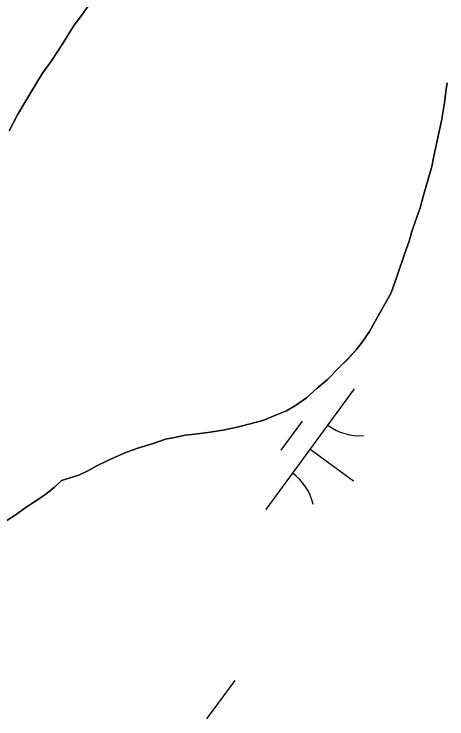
# Model space of a CAD drawing. Extents: x 3905714 to 3926767, y 183354 to 205755.
# Drawn here: x 3917939.3 to 3918084.1, y 192417 to 192652.9 of the extents above; entities that cross this region are included whole.
import ezdxf

# ---------------------------------------------------------------- set-up
doc = ezdxf.new("R2010")
doc.units = 0
doc.layers.add('V-TOPO-SHOR', color=7, linetype='Continuous')
doc.layers.add('V-WETL-SWMP', color=7, linetype='Continuous')

msp = doc.modelspace()

# ---------------------------------------------------------------- linework, layer by layer
at = {"layer": 'V-TOPO-SHOR'}
for points in [[(3917951.77, 192637.26), (3917955.59, 192643.02), (3917957.2, 192645.61), (3917959.42, 192649.18), (3917961.83, 192652.36), (3917965.05, 192656.93)], [(3917937.67, 192613.81), (3917940.49, 192619.18), (3917943.51, 192624.34), (3917946.94, 192629.91), (3917948.75, 192633.09), (3917951.77, 192637.26)], [(3918084.17, 192629.9), (3918083.75, 192626.91), (3918083.33, 192623.13), (3918082.3, 192617.15), (3918081.07, 192611.57), (3918079.63, 192604.8), (3918079.02, 192601.81), (3918077.59, 192596.83), (3918076.17, 192591.85), (3918075.15, 192588.07), (3918073.52, 192583.29), (3918072.31, 192580.11), (3918071.49, 192576.92), (3918069.87, 192572.54), (3918067.64, 192565.97), (3918065.41, 192559.6), (3918062.99, 192555.23), (3918060.57, 192550.85), (3918058.15, 192546.68), (3918055.73, 192543.1), (3918053.72, 192540.52), (3918051.12, 192537.55), (3918048.1, 192534.57), (3918044.09, 192530.61), (3918040.68, 192527.63), (3918037.08, 192524.46), (3918033.47, 192521.89), (3918030.47, 192520.11), (3918026.47, 192518.54), (3918022.87, 192516.97), (3918018.67, 192515.8), (3918013.88, 192514.63), (3918009.29, 192513.65), (3918004.1, 192512.89), (3917999.7, 192512.32), (3917996.51, 192511.93), (3917992.92, 192511.16), (3917989.92, 192510.58), (3917985.52, 192509.01), (3917980.73, 192507.64), (3917976.93, 192506.27), (3917974.13, 192505.09), (3917971.13, 192503.71), (3917966.73, 192501.54), (3917963.93, 192499.96), (3917960.93, 192498.58), (3917955.13, 192496.82)], [(3917955.13, 192496.82), (3917952.73, 192494.44), (3917949.52, 192491.87), (3917945.92, 192489.49), (3917942.91, 192487.52), (3917939.71, 192485.14), (3917936.9, 192483.36)]]:
    msp.add_lwpolyline(points, dxfattribs=at)
at = {"layer": 'V-WETL-SWMP'}
for p, q in [((3917965.05, 192656.93), (3917961.83, 192652.36)), ((3917961.83, 192652.36), (3917959.42, 192649.18)), ((3917959.42, 192649.18), (3917957.2, 192645.61)), ((3917957.2, 192645.61), (3917955.59, 192643.02)), ((3917955.59, 192643.02), (3917951.77, 192637.26)), ((3917951.77, 192637.26), (3917948.75, 192633.09)), ((3917948.75, 192633.09), (3917946.94, 192629.91)), ((3917946.94, 192629.91), (3917943.51, 192624.34)), ((3918083.75, 192626.91), (3918084.17, 192629.9)), ((3918083.33, 192623.13), (3918083.75, 192626.91)), ((3917943.51, 192624.34), (3917940.49, 192619.18)), ((3918082.3, 192617.15), (3918083.33, 192623.13)), ((3917940.49, 192619.18), (3917937.67, 192613.81)), ((3918081.07, 192611.57), (3918082.3, 192617.15)), ((3918079.63, 192604.8), (3918081.07, 192611.57)), ((3918079.02, 192601.81), (3918079.63, 192604.8)), ((3918077.59, 192596.83), (3918079.02, 192601.81)), ((3918076.17, 192591.85), (3918077.59, 192596.83)), ((3918075.15, 192588.07), (3918076.17, 192591.85)), ((3918073.52, 192583.29), (3918075.15, 192588.07)), ((3918072.31, 192580.11), (3918073.52, 192583.29)), ((3918071.49, 192576.92), (3918072.31, 192580.11)), ((3918069.87, 192572.54), (3918071.49, 192576.92)), ((3918067.64, 192565.97), (3918069.87, 192572.54)), ((3918065.41, 192559.6), (3918067.64, 192565.97)), ((3918060.57, 192550.85), (3918065.41, 192559.6)), ((3918058.15, 192546.68), (3918060.57, 192550.85)), ((3918055.73, 192543.1), (3918058.15, 192546.68)), ((3918053.72, 192540.52), (3918055.73, 192543.1)), ((3918051.11, 192537.55), (3918053.72, 192540.52)), ((3918048.1, 192534.57), (3918051.11, 192537.55)), ((3918044.09, 192530.61), (3918048.1, 192534.57)), ((3918040.68, 192527.63), (3918044.09, 192530.61)), ((3918053.1, 192527.42), (3918023.55, 192487.09)), ((3918037.08, 192524.46), (3918040.68, 192527.63)), ((3918033.47, 192521.89), (3918037.08, 192524.46)), ((3918030.47, 192520.11), (3918033.47, 192521.89)), ((3918026.47, 192518.54), (3918030.47, 192520.11)), ((3918018.67, 192515.8), (3918022.87, 192516.97)), ((3918022.87, 192516.97), (3918026.47, 192518.54)), ((3918009.29, 192513.66), (3918013.88, 192514.63)), ((3918013.88, 192514.63), (3918018.67, 192515.8)), ((3918035.65, 192516.66), (3918028.56, 192506.98)), ((3917996.51, 192511.94), (3917999.7, 192512.32)), ((3917999.7, 192512.32), (3918004.1, 192512.89)), ((3918004.1, 192512.89), (3918009.29, 192513.66)), ((3917985.52, 192509.01), (3917989.92, 192510.58)), ((3917989.92, 192510.58), (3917992.92, 192511.16)), ((3917992.92, 192511.16), (3917996.51, 192511.94)), ((3917976.93, 192506.27), (3917980.73, 192507.64)), ((3917980.73, 192507.64), (3917985.52, 192509.01)), ((3917974.13, 192505.09), (3917976.93, 192506.27)), ((3918038.33, 192507.26), (3918052.85, 192496.62)), ((3917966.73, 192501.54), (3917971.13, 192503.71)), ((3917971.13, 192503.71), (3917974.13, 192505.09)), ((3917963.93, 192499.96), (3917966.73, 192501.54)), ((3917955.13, 192496.82), (3917960.93, 192498.58)), ((3917960.93, 192498.58), (3917963.93, 192499.96)), ((3917952.73, 192494.44), (3917955.13, 192496.82)), ((3917949.52, 192491.87), (3917952.73, 192494.44)), ((3917945.92, 192489.49), (3917949.52, 192491.87)), ((3917942.91, 192487.52), (3917945.92, 192489.49)), ((3917939.71, 192485.14), (3917942.91, 192487.52)), ((3917936.9, 192483.36), (3917939.71, 192485.14)), ((3918013.11, 192429.91), (3918003.65, 192417))]:
    msp.add_line(p, q, dxfattribs=at)
for centre, start, end in [((3918054.84, 192529.4), 233, 274.5436), ((3918022.19, 192484.84), 13, 54.5436)]:
    msp.add_arc(centre, 17.62, start, end, dxfattribs=at)

doc.saveas('drawing.dxf')
